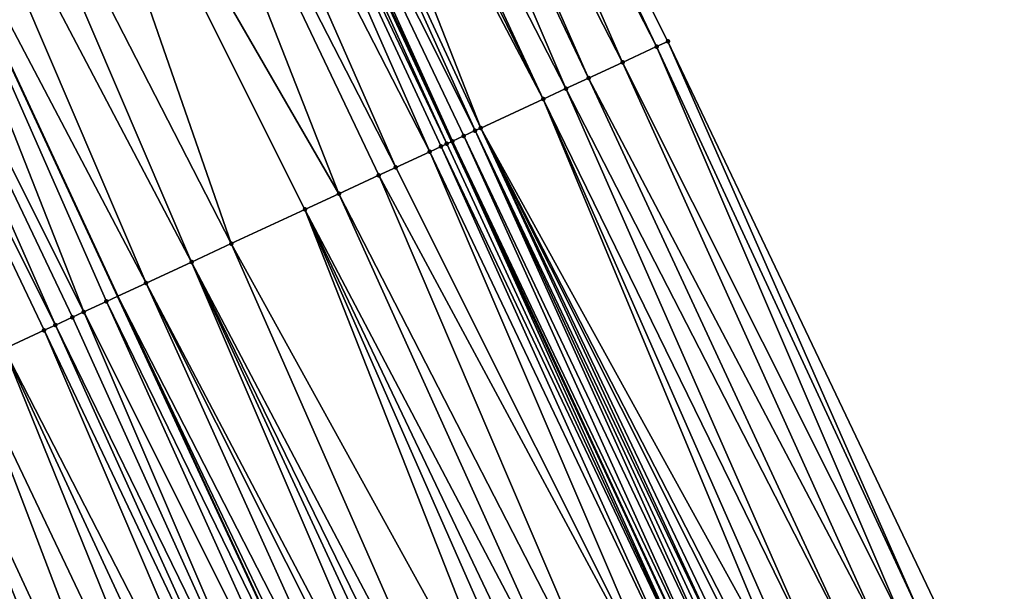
# Model space of a CAD drawing. Header units: feet. Extents: x 2004186 to 2014793, y 836912 to 864902.
# Tile 347 of 656: x 2010229 to 2010261, y 848301 to 848319. Entities that reach past the tile are written whole.
import ezdxf

# ---------------------------------------------------------------- set-up
doc = ezdxf.new("R2010")
doc.units = ezdxf.units.FT
doc.header["$LTSCALE"] = 100
doc.header["$MEASUREMENT"] = 0
for name, color, linetype, lineweight in [('EP_Travel Lane', 5, 'Continuous', 40), ('GPL_Skip Line', 2, 'Continuous', 40), ('Road Shots', 4, 'Continuous', 200), ('Road X-Section', 30, 'Continuous', 13)]:
    doc.layers.add(name, color=color, linetype=linetype, lineweight=lineweight)
doc.layers.add('I-77 SB_MM21-27-Surface-Border', color=7, linetype='Continuous')
doc.layers.add('I-77 SB_MM21-27-Surface-TIN', color=7, linetype='Continuous')

msp = doc.modelspace()

# ---------------------------------------------------------------- linework, layer by layer
at = {"layer": 'EP_Travel Lane'}
msp.add_polyline3d([(2010338.752172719, 848094.6761066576, 432.0335779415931), (2010331.124594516, 848113.1643927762, 431.9679207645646), (2010323.497020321, 848131.6526691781, 431.8993190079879), (2010315.781519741, 848150.2484789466, 431.8395028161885), (2010307.879425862, 848168.6210487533, 431.7524542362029), (2010299.977312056, 848186.9936648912, 431.6786235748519), (2010292.075178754, 848205.3663263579, 431.6177248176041), (2010284.061959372, 848223.8822100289, 431.5275102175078), (2010275.944341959, 848242.1606364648, 431.4649906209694), (2010267.826728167, 848260.4390547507, 431.399739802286), (2010259.709132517, 848278.7174321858, 431.3208168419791), (2010251.453827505, 848297.1266353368, 431.2670994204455), (2010243.019976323, 848315.2612986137, 431.197157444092), (2010234.586136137, 848333.3959382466, 431.1194814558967), (2010226.152270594, 848351.5306324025, 431.0596368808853), (2010217.611790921, 848369.7684313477, 431.003042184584)], dxfattribs=at)
at = {"layer": 'GPL_Skip Line'}
msp.add_polyline3d([(2010327.846436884, 848090.1553678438, 431.5836618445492), (2010320.190376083, 848108.6317726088, 431.4974952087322), (2010312.534266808, 848127.1082943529, 431.4469092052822), (2010304.852332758, 848145.573863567, 431.3752542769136), (2010296.990034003, 848163.9633895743, 431.2742541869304), (2010289.127663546, 848182.3530832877, 431.2210551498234), (2010281.265308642, 848200.7427406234, 431.1574874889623), (2010273.354840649, 848219.1113142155, 431.0738393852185), (2010265.217081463, 848237.3807591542, 431.0085931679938), (2010257.079332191, 848255.6501818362, 430.935894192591), (2010248.941589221, 848273.9195903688, 430.8584572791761), (2010240.746455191, 848292.1630257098, 430.8102288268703), (2010232.337339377, 848310.3091626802, 430.7432623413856), (2010223.928231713, 848328.4552820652, 430.6705472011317), (2010215.519128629, 848346.601391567, 430.5946012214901), (2010207.053911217, 848364.7211766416, 430.5414172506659)], dxfattribs=at)
at = {"layer": 'I-77 SB_MM21-27-Surface-Border', "color": 3, "linetype": 'ByBlock', "lineweight": -2}
msp.add_polyline3d([(2010223.834974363, 848372.7433911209, 431.2562226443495), (2010232.031190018, 848354.2559218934, 431.3111899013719), (2010240.984664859, 848336.3621205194, 431.3980075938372), (2010249.93814368, 848318.4683105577, 431.4820125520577), (2010258.528713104, 848300.4062841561, 431.5551704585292), (2010267.21010822, 848282.0596898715, 431.6275848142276), (2010275.713229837, 848263.9530647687, 431.7141894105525), (2010284.033687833, 848245.7649902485, 431.7768884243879), (2010289.248437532, 848226.1932336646, 431.7539858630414), (2010299.470045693, 848208.5291105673, 431.8987976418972), (2010307.148505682, 848190.0608233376, 431.9606655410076), (2010314.643096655, 848171.5138456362, 432.0035673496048), (2010322.321531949, 848153.0456161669, 432.0818986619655), (2010329.901284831, 848134.307370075, 432.150660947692), (2010337.372617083, 848115.7543143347, 432.2095463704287), (2010344.289671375, 848096.9715284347, 432.2543729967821)], dxfattribs=at)
at = {"layer": 'I-77 SB_MM21-27-Surface-TIN', "color": 128, "linetype": 'ByBlock', "lineweight": -2}
for points in [[(2010240.440305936, 848336.1097846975, 431.3780879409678), (2010249.57523225, 848318.3000985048, 431.4725995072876), (2010240.984664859, 848336.3621205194, 431.3980075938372)], [(2010240.984664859, 848336.3621205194, 431.3980075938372), (2010249.57523225, 848318.3000985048, 431.4725995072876), (2010249.93814368, 848318.4683105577, 431.4820125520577)], [(2010240.440305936, 848336.1097846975, 431.3780879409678), (2010239.351600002, 848335.6050873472, 431.3298452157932), (2010248.486511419, 848317.7954333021, 431.4348658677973)], [(2010240.440305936, 848336.1097846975, 431.3780879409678), (2010248.486511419, 848317.7954333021, 431.4348658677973), (2010249.57523225, 848318.3000985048, 431.4725995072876)], [(2010239.351600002, 848335.6050873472, 431.3298452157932), (2010238.80723574, 848335.3527630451, 431.3136914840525), (2010247.397796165, 848317.2907560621, 431.3931972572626)], [(2010239.351600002, 848335.6050873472, 431.3298452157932), (2010247.397796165, 848317.2907560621, 431.3931972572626), (2010248.486511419, 848317.7954333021, 431.4348658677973)], [(2010238.80723574, 848335.3527630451, 431.3136914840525), (2010237.537052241, 848334.7640068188, 431.2761557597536), (2010246.671975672, 848316.9543268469, 431.372700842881)], [(2010238.80723574, 848335.3527630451, 431.3136914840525), (2010246.671975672, 848316.9543268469, 431.372700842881), (2010247.397796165, 848317.2907560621, 431.3931972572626)], [(2010237.174150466, 848334.59577393, 431.2599314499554), (2010236.629805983, 848334.3434069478, 431.2298254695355), (2010245.946161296, 848316.6178844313, 431.3478892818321)], [(2010237.537052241, 848334.7640068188, 431.2761557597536), (2010237.174150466, 848334.59577393, 431.2599314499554), (2010245.946161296, 848316.6178844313, 431.3478892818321)], [(2010237.537052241, 848334.7640068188, 431.2761557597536), (2010245.946161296, 848316.6178844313, 431.3478892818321), (2010246.671975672, 848316.9543268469, 431.372700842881)], [(2010236.629805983, 848334.3434069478, 431.2298254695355), (2010235.541106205, 848333.8386963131, 431.1772399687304), (2010243.950195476, 848315.692616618, 431.2629298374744)], [(2010236.629805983, 848334.3434069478, 431.2298254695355), (2010243.950195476, 848315.692616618, 431.2629298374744), (2010245.946161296, 848316.6178844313, 431.3478892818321)], [(2010235.541106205, 848333.8386963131, 431.1772399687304), (2010234.815321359, 848333.5021901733, 431.1315969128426), (2010243.768746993, 848315.608494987, 431.2531220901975)], [(2010235.541106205, 848333.8386963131, 431.1772399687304), (2010243.768746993, 848315.608494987, 431.2531220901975), (2010243.950195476, 848315.692616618, 431.2629298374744)], [(2010234.27097499, 848333.2498272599, 431.1028210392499), (2010242.86152686, 848315.187838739, 431.1883621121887), (2010234.586136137, 848333.3959382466, 431.1194814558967)], [(2010234.815321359, 848333.5021901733, 431.1315969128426), (2010234.586136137, 848333.3959382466, 431.1194814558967), (2010243.042974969, 848315.2719611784, 431.1984340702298)], [(2010242.86152686, 848315.187838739, 431.1883621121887), (2010243.019976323, 848315.2612986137, 431.197157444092), (2010234.586136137, 848333.3959382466, 431.1194814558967)], [(2010243.042974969, 848315.2719611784, 431.1984340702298), (2010234.586136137, 848333.3959382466, 431.1194814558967), (2010243.019976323, 848315.2612986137, 431.197157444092)], [(2010234.815321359, 848333.5021901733, 431.1315969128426), (2010243.405859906, 848315.4402304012, 431.2265359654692), (2010243.768746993, 848315.608494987, 431.2531220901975)], [(2010234.815321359, 848333.5021901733, 431.1315969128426), (2010243.042974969, 848315.2719611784, 431.1984340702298), (2010243.405859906, 848315.4402304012, 431.2265359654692)], [(2010234.27097499, 848333.2498272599, 431.1028210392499), (2010233.182262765, 848332.7451434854, 431.0590162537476), (2010242.317166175, 848314.935506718, 431.1696850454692)], [(2010234.27097499, 848333.2498272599, 431.1028210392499), (2010242.680074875, 848315.1037246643, 431.1810245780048), (2010242.86152686, 848315.187838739, 431.1883621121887)], [(2010234.27097499, 848333.2498272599, 431.1028210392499), (2010242.317166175, 848314.935506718, 431.1696850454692), (2010242.680074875, 848315.1037246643, 431.1810245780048)], [(2010233.182262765, 848332.7451434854, 431.0590162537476), (2010232.093550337, 848332.2404601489, 431.0153546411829), (2010241.228461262, 848314.4308071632, 431.1207216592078)], [(2010233.182262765, 848332.7451434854, 431.0590162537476), (2010241.228461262, 848314.4308071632, 431.1207216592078), (2010242.317166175, 848314.935506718, 431.1696850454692)], [(2010232.093550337, 848332.2404601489, 431.0153546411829), (2010229.371774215, 848330.9787411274, 430.9027093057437), (2010239.413940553, 848313.5896682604, 431.0479494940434)], [(2010232.093550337, 848332.2404601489, 431.0153546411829), (2010240.68410463, 848314.1784663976, 431.0991859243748), (2010241.228461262, 848314.4308071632, 431.1207216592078)], [(2010232.093550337, 848332.2404601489, 431.0153546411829), (2010239.413940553, 848313.5896682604, 431.0479494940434), (2010240.68410463, 848314.1784663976, 431.0991859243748)], [(2010229.371774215, 848330.9787411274, 430.9027093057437), (2010226.831456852, 848329.8011215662, 430.7926239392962), (2010235.966369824, 848311.991464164, 430.896547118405)], [(2010229.371774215, 848330.9787411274, 430.9027093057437), (2010238.325229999, 848313.0849808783, 431.0029653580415), (2010239.413940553, 848313.5896682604, 431.0479494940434)], [(2010229.371774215, 848330.9787411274, 430.9027093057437), (2010235.966369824, 848311.991464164, 430.896547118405), (2010238.325229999, 848313.0849808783, 431.0029653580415)], [(2010226.831456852, 848329.8011215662, 430.7926239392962), (2010225.379843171, 848329.1282042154, 430.7323700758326), (2010234.696213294, 848311.4026497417, 430.8399870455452)], [(2010226.831456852, 848329.8011215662, 430.7926239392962), (2010234.696213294, 848311.4026497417, 430.8399870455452), (2010235.966369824, 848311.991464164, 430.896547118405)], [(2010225.379843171, 848329.1282042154, 430.7323700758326), (2010223.928231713, 848328.4552820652, 430.6705472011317), (2010233.244593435, 848310.7297457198, 430.7840904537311)], [(2010225.379843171, 848329.1282042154, 430.7323700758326), (2010233.244593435, 848310.7297457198, 430.7840904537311), (2010234.696213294, 848311.4026497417, 430.8399870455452)], [(2010222.295168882, 848327.6982445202, 430.6009554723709), (2010231.248625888, 848309.8044816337, 430.7003493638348), (2010223.928231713, 848328.4552820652, 430.6705472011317)], [(2010231.974437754, 848310.1409294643, 430.7269310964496), (2010232.337339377, 848310.3091626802, 430.7432623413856), (2010223.928231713, 848328.4552820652, 430.6705472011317)], [(2010233.244593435, 848310.7297457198, 430.7840904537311), (2010223.928231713, 848328.4552820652, 430.6705472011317), (2010232.337339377, 848310.3091626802, 430.7432623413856)], [(2010231.974437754, 848310.1409294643, 430.7269310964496), (2010223.928231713, 848328.4552820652, 430.6705472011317), (2010231.248625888, 848309.8044816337, 430.7003493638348)], [(2010222.295168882, 848327.6982445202, 430.6009554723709), (2010221.387916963, 848327.2776568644, 430.5586183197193), (2010230.341381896, 848309.3838768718, 430.6524202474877)], [(2010222.295168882, 848327.6982445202, 430.6009554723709), (2010230.885725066, 848309.6362466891, 430.6834529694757), (2010231.248625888, 848309.8044816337, 430.7003493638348)], [(2010222.295168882, 848327.6982445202, 430.6009554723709), (2010230.341381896, 848309.3838768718, 430.6524202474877), (2010230.885725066, 848309.6362466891, 430.6834529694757)], [(2010221.387916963, 848327.2776568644, 430.5586183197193), (2010229.978482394, 848309.2156390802, 430.6345931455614), (2010230.341381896, 848309.3838768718, 430.6524202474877)], [(2010221.387916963, 848327.2776568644, 430.5586183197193), (2010228.708314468, 848308.6268492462, 430.5860709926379), (2010229.978482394, 848309.2156390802, 430.6345931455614)], [(2010257.439988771, 848299.9016265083, 431.5199064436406), (2010249.57523225, 848318.3000985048, 431.4725995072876), (2010248.486511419, 848317.7954333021, 431.4348658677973)], [(2010257.984349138, 848300.1539592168, 431.5388082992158), (2010249.93814368, 848318.4683105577, 431.4820125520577), (2010249.57523225, 848318.3000985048, 431.4725995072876)], [(2010257.984349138, 848300.1539592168, 431.5388082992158), (2010249.57523225, 848318.3000985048, 431.4725995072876), (2010257.439988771, 848299.9016265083, 431.5199064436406)], [(2010257.984349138, 848300.1539592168, 431.5388082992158), (2010258.528713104, 848300.4062841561, 431.5551704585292), (2010249.93814368, 848318.4683105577, 431.4820125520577)], [(2010256.714169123, 848299.5651954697, 431.4988140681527), (2010248.486511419, 848317.7954333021, 431.4348658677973), (2010247.397796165, 848317.2907560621, 431.3931972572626)], [(2010257.439988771, 848299.9016265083, 431.5199064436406), (2010248.486511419, 848317.7954333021, 431.4348658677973), (2010256.714169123, 848299.5651954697, 431.4988140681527)], [(2010255.80691023, 848299.1446228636, 431.4613967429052), (2010247.397796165, 848317.2907560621, 431.3931972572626), (2010246.671975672, 848316.9543268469, 431.372700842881)], [(2010256.714169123, 848299.5651954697, 431.4988140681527), (2010247.397796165, 848317.2907560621, 431.3931972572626), (2010255.80691023, 848299.1446228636, 431.4613967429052)], [(2010254.718190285, 848298.6399557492, 431.4230381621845), (2010246.671975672, 848316.9543268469, 431.372700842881), (2010245.946161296, 848316.6178844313, 431.3478892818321)], [(2010255.80691023, 848299.1446228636, 431.4613967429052), (2010246.671975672, 848316.9543268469, 431.372700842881), (2010254.718190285, 848298.6399557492, 431.4230381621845)], [(2010253.62946461, 848298.1353009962, 431.3887205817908), (2010245.946161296, 848316.6178844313, 431.3478892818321), (2010243.950195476, 848315.692616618, 431.2629298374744)], [(2010254.718190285, 848298.6399557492, 431.4230381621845), (2010245.946161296, 848316.6178844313, 431.3478892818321), (2010253.992370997, 848298.303523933, 431.4016916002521)], [(2010253.992370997, 848298.303523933, 431.4016916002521), (2010245.946161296, 848316.6178844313, 431.3478892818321), (2010253.62946461, 848298.1353009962, 431.3887205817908)], [(2010252.35929912, 848297.5465059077, 431.3384807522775), (2010243.950195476, 848315.692616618, 431.2629298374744), (2010243.768746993, 848315.608494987, 431.2531220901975)], [(2010253.62946461, 848298.1353009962, 431.3887205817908), (2010243.950195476, 848315.692616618, 431.2629298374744), (2010253.085118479, 848297.8829375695, 431.3597768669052)], [(2010253.085118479, 848297.8829375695, 431.3597768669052), (2010243.950195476, 848315.692616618, 431.2629298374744), (2010252.903665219, 848297.7988262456, 431.3533385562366)], [(2010252.903665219, 848297.7988262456, 431.3533385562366), (2010243.950195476, 848315.692616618, 431.2629298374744), (2010252.540751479, 848297.6306191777, 431.3455551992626)], [(2010252.540751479, 848297.6306191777, 431.3455551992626), (2010243.950195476, 848315.692616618, 431.2629298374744), (2010252.35929912, 848297.5465059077, 431.3384807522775)], [(2010251.633529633, 848297.2099666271, 431.2820038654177), (2010243.405859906, 848315.4402304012, 431.2265359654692), (2010243.042974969, 848315.2719611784, 431.1984340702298)], [(2010251.996407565, 848297.378250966, 431.3150472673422), (2010243.768746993, 848315.608494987, 431.2531220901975), (2010243.405859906, 848315.4402304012, 431.2265359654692)], [(2010251.996407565, 848297.378250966, 431.3150472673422), (2010243.405859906, 848315.4402304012, 431.2265359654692), (2010251.633529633, 848297.2099666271, 431.2820038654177)], [(2010252.35929912, 848297.5465059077, 431.3384807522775), (2010243.768746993, 848315.608494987, 431.2531220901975), (2010252.177851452, 848297.4623825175, 431.3280979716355)], [(2010252.177851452, 848297.4623825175, 431.3280979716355), (2010243.768746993, 848315.608494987, 431.2531220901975), (2010251.996407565, 848297.378250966, 431.3150472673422)], [(2010250.90772643, 848296.8735001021, 431.2493108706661), (2010242.680074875, 848315.1037246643, 431.1810245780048), (2010242.317166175, 848314.935506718, 431.1696850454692)], [(2010251.270639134, 848297.0417094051, 431.2578249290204), (2010242.86152686, 848315.187838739, 431.1883621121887), (2010242.680074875, 848315.1037246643, 431.1810245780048)], [(2010251.270639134, 848297.0417094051, 431.2578249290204), (2010242.680074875, 848315.1037246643, 431.1810245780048), (2010250.90772643, 848296.8735001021, 431.2493108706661)], [(2010251.270639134, 848297.0417094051, 431.2578249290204), (2010243.019976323, 848315.2612986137, 431.197157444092), (2010242.86152686, 848315.187838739, 431.1883621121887)], [(2010243.042974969, 848315.2719611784, 431.1984340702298), (2010243.019976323, 848315.2612986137, 431.197157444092), (2010251.453827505, 848297.1266353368, 431.2670994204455)], [(2010251.452088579, 848297.1258289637, 431.2669551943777), (2010251.453827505, 848297.1266353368, 431.2670994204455), (2010243.019976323, 848315.2612986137, 431.197157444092)], [(2010251.452088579, 848297.1258289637, 431.2669551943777), (2010243.019976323, 848315.2612986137, 431.197157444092), (2010251.270639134, 848297.0417094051, 431.2578249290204)], [(2010251.633529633, 848297.2099666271, 431.2820038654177), (2010243.042974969, 848315.2719611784, 431.1984340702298), (2010251.453827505, 848297.1266353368, 431.2670994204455)], [(2010250.181910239, 848296.5370616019, 431.2257792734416), (2010242.317166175, 848314.935506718, 431.1696850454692), (2010241.228461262, 848314.4308071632, 431.1207216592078)], [(2010250.90772643, 848296.8735001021, 431.2493108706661), (2010242.317166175, 848314.935506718, 431.1696850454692), (2010250.181910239, 848296.5370616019, 431.2257792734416)], [(2010250.181910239, 848296.5370616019, 431.2257792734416), (2010241.228461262, 848314.4308071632, 431.1207216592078), (2010240.68410463, 848314.1784663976, 431.0991859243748)], [(2010248.548852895, 848295.7800122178, 431.152317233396), (2010240.68410463, 848314.1784663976, 431.0991859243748), (2010239.413940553, 848313.5896682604, 431.0479494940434)], [(2010250.181910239, 848296.5370616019, 431.2257792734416), (2010240.68410463, 848314.1784663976, 431.0991859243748), (2010248.548852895, 848295.7800122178, 431.152317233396)], [(2010247.641599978, 848295.3594267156, 431.1106840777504), (2010239.413940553, 848313.5896682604, 431.0479494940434), (2010238.325229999, 848313.0849808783, 431.0029653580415)], [(2010248.548852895, 848295.7800122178, 431.152317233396), (2010239.413940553, 848313.5896682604, 431.0479494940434), (2010247.641599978, 848295.3594267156, 431.1106840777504)], [(2010245.645630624, 848294.4341665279, 431.0282174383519), (2010238.325229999, 848313.0849808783, 431.0029653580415), (2010235.966369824, 848311.991464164, 430.896547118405)], [(2010247.641599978, 848295.3594267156, 431.1106840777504), (2010238.325229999, 848313.0849808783, 431.0029653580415), (2010246.915792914, 848295.0229685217, 431.0807145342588)], [(2010246.915792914, 848295.0229685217, 431.0807145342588), (2010238.325229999, 848313.0849808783, 431.0029653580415), (2010246.371434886, 848294.770630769, 431.0601637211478)], [(2010246.371434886, 848294.770630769, 431.0601637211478), (2010238.325229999, 848313.0849808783, 431.0029653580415), (2010245.645630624, 848294.4341665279, 431.0282174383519)], [(2010244.01257535, 848293.6771126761, 430.9532948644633), (2010235.966369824, 848311.991464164, 430.896547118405), (2010234.696213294, 848311.4026497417, 430.8399870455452)], [(2010245.645630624, 848294.4341665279, 431.0282174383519), (2010235.966369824, 848311.991464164, 430.896547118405), (2010244.01257535, 848293.6771126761, 430.9532948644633)], [(2010242.560967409, 848293.004182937, 430.8889912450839), (2010234.696213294, 848311.4026497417, 430.8399870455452), (2010233.244593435, 848310.7297457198, 430.7840904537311)], [(2010244.01257535, 848293.6771126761, 430.9532948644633), (2010234.696213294, 848311.4026497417, 430.8399870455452), (2010243.468231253, 848293.4247448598, 430.922916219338)], [(2010243.468231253, 848293.4247448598, 430.922916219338), (2010234.696213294, 848311.4026497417, 430.8399870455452), (2010243.105331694, 848293.2565071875, 430.9051281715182)], [(2010243.105331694, 848293.2565071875, 430.9051281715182), (2010234.696213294, 848311.4026497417, 430.8399870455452), (2010242.560967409, 848293.004182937, 430.8889912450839)], [(2010241.472262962, 848292.4994823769, 430.8396992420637), (2010233.244593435, 848310.7297457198, 430.7840904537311), (2010232.337339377, 848310.3091626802, 430.7432623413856)], [(2010242.560967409, 848293.004182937, 430.8889912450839), (2010233.244593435, 848310.7297457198, 430.7840904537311), (2010242.198059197, 848292.8359639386, 430.877307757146)], [(2010242.198059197, 848292.8359639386, 430.877307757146), (2010233.244593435, 848310.7297457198, 430.7840904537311), (2010241.472262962, 848292.4994823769, 430.8396992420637)], [(2010231.974437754, 848310.1409294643, 430.7269310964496), (2010240.746455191, 848292.1630257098, 430.8102288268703), (2010232.337339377, 848310.3091626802, 430.7432623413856)], [(2010240.927908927, 848292.2471360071, 430.8163314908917), (2010232.337339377, 848310.3091626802, 430.7432623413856), (2010240.746455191, 848292.1630257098, 430.8102288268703)], [(2010241.472262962, 848292.4994823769, 430.8396992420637), (2010232.337339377, 848310.3091626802, 430.7432623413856), (2010240.927908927, 848292.2471360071, 430.8163314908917)], [(2010240.202093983, 848291.910694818, 430.7919208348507), (2010231.974437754, 848310.1409294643, 430.7269310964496), (2010231.248625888, 848309.8044816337, 430.7003493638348)], [(2010240.202093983, 848291.910694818, 430.7919208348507), (2010240.746455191, 848292.1630257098, 430.8102288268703), (2010231.974437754, 848310.1409294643, 430.7269310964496)], [(2010239.113376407, 848291.4060225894, 430.7518904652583), (2010231.248625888, 848309.8044816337, 430.7003493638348), (2010230.885725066, 848309.6362466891, 430.6834529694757)], [(2010240.202093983, 848291.910694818, 430.7919208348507), (2010231.248625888, 848309.8044816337, 430.7003493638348), (2010239.113376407, 848291.4060225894, 430.7518904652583)], [(2010238.569026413, 848291.1536674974, 430.7256714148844), (2010230.341381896, 848309.3838768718, 430.6524202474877), (2010229.978482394, 848309.2156390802, 430.6345931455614)], [(2010239.113376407, 848291.4060225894, 430.7518904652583), (2010230.885725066, 848309.6362466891, 430.6834529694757), (2010230.341381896, 848309.3838768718, 430.6524202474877)], [(2010239.113376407, 848291.4060225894, 430.7518904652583), (2010230.341381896, 848309.3838768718, 430.6524202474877), (2010238.569026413, 848291.1536674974, 430.7256714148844)], [(2010237.843220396, 848290.8172070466, 430.694964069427), (2010229.978482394, 848309.2156390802, 430.6345931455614), (2010228.708314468, 848308.6268492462, 430.5860709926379)], [(2010238.569026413, 848291.1536674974, 430.7256714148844), (2010229.978482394, 848309.2156390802, 430.6345931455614), (2010237.843220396, 848290.8172070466, 430.694964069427)], [(2010236.210163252, 848290.0601572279, 430.6213599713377), (2010228.708314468, 848308.6268492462, 430.5860709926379), (2010227.619607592, 848308.1221539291, 430.5384929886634)], [(2010237.843220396, 848290.8172070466, 430.694964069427), (2010228.708314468, 848308.6268492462, 430.5860709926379), (2010237.117419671, 848290.4807351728, 430.6605225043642)], [(2010237.117419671, 848290.4807351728, 430.6605225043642), (2010228.708314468, 848308.6268492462, 430.5860709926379), (2010236.210163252, 848290.0601572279, 430.6213599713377)], [(2010234.758543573, 848289.3872528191, 430.5653368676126), (2010227.619607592, 848308.1221539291, 430.5384929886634), (2010226.349434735, 848307.5333747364, 430.4934495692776)], [(2010236.210163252, 848290.0601572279, 430.6213599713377), (2010227.619607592, 848308.1221539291, 430.5384929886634), (2010234.758543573, 848289.3872528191, 430.5653368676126)], [(2010233.669838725, 848288.8825531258, 430.5163282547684), (2010226.349434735, 848307.5333747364, 430.4934495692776), (2010224.897820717, 848306.8604581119, 430.433433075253)], [(2010234.758543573, 848289.3872528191, 430.5653368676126), (2010226.349434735, 848307.5333747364, 430.4934495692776), (2010233.669838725, 848288.8825531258, 430.5163282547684)], [(2010232.944029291, 848288.5461000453, 430.4880302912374), (2010224.897820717, 848306.8604581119, 430.433433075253), (2010223.627652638, 848306.2716686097, 430.3850194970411)], [(2010233.669838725, 848288.8825531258, 430.5163282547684), (2010224.897820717, 848306.8604581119, 430.433433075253), (2010232.944029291, 848288.5461000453, 430.4880302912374)], [(2010231.855316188, 848288.0414181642, 430.4448444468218), (2010223.627652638, 848306.2716686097, 430.3850194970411), (2010222.720390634, 848305.8511027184, 430.3497972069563)], [(2010232.944029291, 848288.5461000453, 430.4880302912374), (2010223.627652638, 848306.2716686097, 430.3850194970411), (2010231.855316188, 848288.0414181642, 430.4448444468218)], [(2010230.403689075, 848287.3685297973, 430.3940654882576), (2010222.720390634, 848305.8511027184, 430.3497972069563), (2010221.631688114, 848305.3463979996, 430.2991456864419)], [(2010231.855316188, 848288.0414181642, 430.4448444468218), (2010222.720390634, 848305.8511027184, 430.3497972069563), (2010230.948046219, 848287.6208694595, 430.4152404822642)], [(2010230.948046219, 848287.6208694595, 430.4152404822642), (2010222.720390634, 848305.8511027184, 430.3497972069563), (2010230.403689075, 848287.3685297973, 430.3940654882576)], [(2010229.677888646, 848287.0320572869, 430.3594159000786), (2010221.481086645, 848305.276578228, 430.2912271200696), (2010220.361546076, 848304.7575523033, 430.2323621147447)], [(2010221.631688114, 848305.3463979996, 430.2991456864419), (2010221.481086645, 848305.276578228, 430.2912271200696), (2010229.92070928, 848287.1446260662, 430.3710081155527)], [(2010229.677888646, 848287.0320572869, 430.3594159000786), (2010229.92070928, 848287.1446260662, 430.3710081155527), (2010221.481086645, 848305.276578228, 430.2912271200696)], [(2010230.403689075, 848287.3685297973, 430.3940654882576), (2010221.631688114, 848305.3463979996, 430.2991456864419), (2010229.92070928, 848287.1446260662, 430.3710081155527)], [(2010229.677888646, 848287.0320572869, 430.3594159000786), (2010220.361546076, 848304.7575523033, 430.2323621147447), (2010228.770656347, 848286.6114272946, 430.3032388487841)]]:
    msp.add_3dface(points, dxfattribs=at)
at = {"layer": 'Road Shots', "lineweight": 100}
for p in [(2010249.57523225, 848318.3000985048, 431.4725995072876), (2010249.93814368, 848318.4683105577, 431.4820125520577), (2010248.486511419, 848317.7954333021, 431.4348658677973), (2010247.397796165, 848317.2907560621, 431.3931972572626), (2010246.671975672, 848316.9543268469, 431.372700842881), (2010245.946161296, 848316.6178844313, 431.3478892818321), (2010243.950195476, 848315.692616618, 431.2629298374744), (2010243.405859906, 848315.4402304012, 431.2265359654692), (2010243.768746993, 848315.608494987, 431.2531220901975), (2010242.680074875, 848315.1037246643, 431.1810245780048), (2010242.86152686, 848315.187838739, 431.1883621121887), (2010243.042974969, 848315.2719611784, 431.1984340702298), (2010242.317166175, 848314.935506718, 431.1696850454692), (2010241.228461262, 848314.4308071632, 431.1207216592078), (2010240.68410463, 848314.1784663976, 431.0991859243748), (2010239.413940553, 848313.5896682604, 431.0479494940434), (2010238.325229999, 848313.0849808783, 431.0029653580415), (2010235.966369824, 848311.991464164, 430.896547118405), (2010234.696213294, 848311.4026497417, 430.8399870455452), (2010233.244593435, 848310.7297457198, 430.7840904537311), (2010231.974437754, 848310.1409294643, 430.7269310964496), (2010231.248625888, 848309.8044816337, 430.7003493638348), (2010230.341381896, 848309.3838768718, 430.6524202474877), (2010230.885725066, 848309.6362466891, 430.6834529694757), (2010229.978482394, 848309.2156390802, 430.6345931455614)]:
    msp.add_point(p, dxfattribs=at)
at = {"layer": 'Road X-Section', "extrusion": (0.4204557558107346, -0.9073067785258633, 0.00337150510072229), "elevation": 75517.51520764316, "flags": 128}
msp.add_lwpolyline([(2180560.171731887, 175.0457945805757), (2180560.771731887, 175.0674451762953), (2180561.571731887, 175.0896904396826), (2180562.371731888, 175.1098434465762), (2180562.771731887, 175.1243941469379), (2180563.971731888, 175.1796515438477), (2180569.571731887, 175.3977134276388), (2180570.971731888, 175.4581130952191), (2180572.571731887, 175.5156768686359), (2180573.571731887, 175.5581624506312), (2180575.371731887, 175.6406141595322), (2180576.571731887, 175.6891950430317), (2180577.571731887, 175.7239396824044), (2180579.171731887, 175.7698449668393), (2180580.171731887, 175.8080664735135), (2180581.371731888, 175.8530169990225), (2180582.371731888, 175.887557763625), (2180583.971731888, 175.9519306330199), (2180584.971731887, 175.9942680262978), (2180586.771731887, 176.0638601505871), (2180588.371731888, 176.1256833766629), (2180589.971731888, 176.1859375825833), (2180592.771731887, 176.2960235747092), (2180595.771731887, 176.4086695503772), (2180596.971731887, 176.4523314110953), (2180598.171731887, 176.4961364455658), (2180598.771731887, 176.5249124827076), (2180599.571731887, 176.5705557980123), (2180600.771731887, 176.6231415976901), (2180601.371731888, 176.6532477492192), (2180601.771731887, 176.6694721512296), (2180603.171731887, 176.7070080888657), (2180603.771731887, 176.7231619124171), (2180604.971731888, 176.7714049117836), (2180605.571731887, 176.7913246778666)], dxfattribs=at)
at = {"layer": 'Road X-Section', "extrusion": (0.4204557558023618, -0.9073067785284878, 0.003371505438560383), "elevation": 75537.51518873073, "flags": 128}
msp.add_lwpolyline([(2180559.37173259, 175.027924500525), (2180559.77173259, 175.0466437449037), (2180560.77173259, 175.0807733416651), (2180561.37173259, 175.0979620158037), (2180562.37173259, 175.1151597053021), (2180562.77173259, 175.1274002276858), (2180563.97173259, 175.1817780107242), (2180565.57173259, 175.2429734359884), (2180566.77173259, 175.2806703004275), (2180568.37173259, 175.3473072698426), (2180569.37173259, 175.382675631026), (2180570.57173259, 175.4352434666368), (2180571.57173259, 175.4780056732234), (2180572.77173259, 175.5207465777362), (2180573.57173259, 175.5582166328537), (2180574.971732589, 175.6250005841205), (2180576.17173259, 175.6756523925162), (2180577.17173259, 175.7108748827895), (2180578.57173259, 175.7592887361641), (2180580.17173259, 175.819305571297), (2180581.57173259, 175.8643492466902), (2180582.77173259, 175.9119275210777), (2180584.17173259, 175.9604499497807), (2180584.57173259, 175.9782771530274), (2180585.17173259, 176.0093100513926), (2180585.57173259, 176.0262065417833), (2180586.371732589, 176.0527884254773), (2180587.77173259, 176.109948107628), (2180589.37173259, 176.1658450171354), (2180590.77173259, 176.2224054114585), (2180593.37173259, 176.3288242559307), (2180594.57173259, 176.3738086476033), (2180595.97173259, 176.4250453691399), (2180596.57173259, 176.4465812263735), (2180597.77173259, 176.4955448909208), (2180598.171732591, 176.5068844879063), (2180598.371732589, 176.5142220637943), (2180598.57173259, 176.5242940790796), (2180598.97173259, 176.5523961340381), (2180599.37173259, 176.5789824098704), (2180599.57173259, 176.5887902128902), (2180601.77173259, 176.6737501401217), (2180602.57173259, 176.6985618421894), (2180603.37173259, 176.7190583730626), (2180604.57173259, 176.7607272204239), (2180605.77173259, 176.7984610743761), (2180606.17173259, 176.8078741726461)], dxfattribs=at)

doc.saveas('drawing.dxf')
